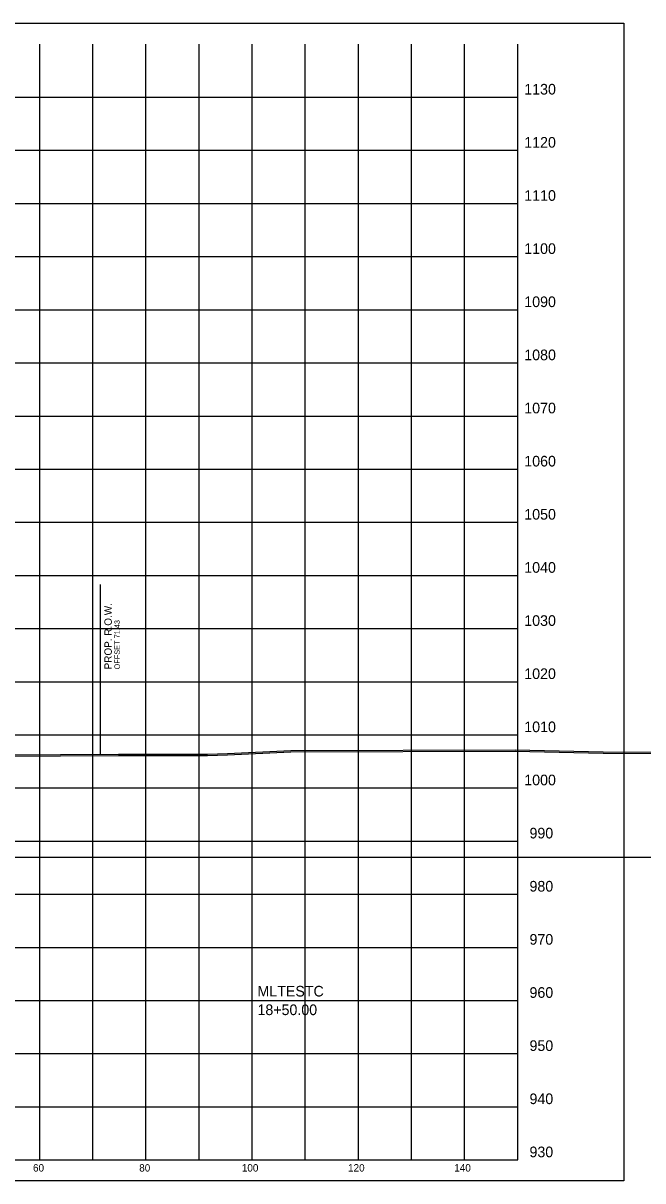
# Model space of a CAD drawing. Extents: x 1131015 to 1136271, y 133453 to 174329.
# Drawn here: x 1131397.3 to 1131514, y 168606.7 to 168824.6 of the extents above; entities that cross this region are included whole.
import ezdxf

# ---------------------------------------------------------------- set-up
doc = ezdxf.new("R2010")
doc.units = 0
for name, color, linetype in [('DESIGN - ROW - Right-of-Way and Easement Labels', 7, 'Continuous'), ('DESIGN - ROW - Right-of-Way Linework', 7, 'Continuous'), ('DESIGN - SHEET - Corner Text', 7, 'Continuous'), ('DESIGN - SHEET - Light Grid', 7, 'Continuous'), ('DESIGN - SHEET - Linework', 7, 'Continuous'), ('DESIGN - SHEET - Plot Shape', 7, 'Continuous'), ('DESIGN - TYPICAL - Warning Text', 7, 'Continuous'), ('SURVEY - GROUND - Bottom of Topsoil Layer', 7, 'Continuous'), ('SURVEY - GROUND - Top of Ground', 7, 'Continuous')]:
    doc.layers.add(name, color=color, linetype=linetype)

msp = doc.modelspace()

# ---------------------------------------------------------------- linework, layer by layer
at = {"layer": 'DESIGN - ROW - Right-of-Way Linework'}
msp.add_line((1131411.88, 168686.97), (1131411.88, 168718.97), dxfattribs=at)
at = {"layer": 'DESIGN - SHEET - Light Grid'}
msp.add_line((1131340.46, 168667.66), (1131640.46, 168667.66), dxfattribs=at)
at = {"layer": 'DESIGN - SHEET - Linework'}
for p, q in [((1131400.46, 168610.66), (1131400.46, 168820.66)), ((1131410.46, 168610.66), (1131410.46, 168820.66)), ((1131420.46, 168610.66), (1131420.46, 168820.66)), ((1131430.46, 168610.66), (1131430.46, 168820.66)), ((1131440.46, 168610.66), (1131440.46, 168820.66)), ((1131450.46, 168610.66), (1131450.46, 168820.66)), ((1131460.46, 168610.66), (1131460.46, 168820.66)), ((1131470.46, 168610.66), (1131470.46, 168820.66)), ((1131480.46, 168610.66), (1131480.46, 168820.66)), ((1131190.46, 168810.66), (1131490.46, 168810.66)), ((1131190.46, 168800.66), (1131490.46, 168800.66)), ((1131190.46, 168790.66), (1131490.46, 168790.66)), ((1131190.46, 168780.66), (1131490.46, 168780.66)), ((1131190.46, 168770.66), (1131490.46, 168770.66)), ((1131190.46, 168760.66), (1131490.46, 168760.66)), ((1131190.46, 168750.66), (1131490.46, 168750.66)), ((1131190.46, 168740.66), (1131490.46, 168740.66)), ((1131190.46, 168730.66), (1131490.46, 168730.66)), ((1131190.46, 168720.66), (1131490.46, 168720.66)), ((1131190.46, 168710.66), (1131490.46, 168710.66)), ((1131190.46, 168700.66), (1131490.46, 168700.66)), ((1131190.46, 168690.66), (1131490.46, 168690.66)), ((1131190.46, 168680.66), (1131490.46, 168680.66)), ((1131190.46, 168670.66), (1131490.46, 168670.66)), ((1131190.46, 168660.66), (1131490.46, 168660.66)), ((1131190.46, 168650.66), (1131490.46, 168650.66)), ((1131190.46, 168640.66), (1131490.46, 168640.66)), ((1131190.46, 168630.66), (1131490.46, 168630.66)), ((1131190.46, 168620.66), (1131490.46, 168620.66))]:
    msp.add_line(p, q, dxfattribs=at)
msp.add_lwpolyline([(1131190.46, 168820.66), (1131190.46, 168610.66), (1131490.46, 168610.66), (1131490.46, 168820.66)], dxfattribs=at)
at = {"layer": 'DESIGN - SHEET - Plot Shape'}
msp.add_lwpolyline([(1131170.46, 168824.6), (1131510.46, 168824.6), (1131510.46, 168606.72), (1131170.46, 168606.72)], close=True, dxfattribs=at)
at = {"layer": 'SURVEY - GROUND - Bottom of Topsoil Layer'}
for p, q in [((1131435.79, 168686.88), (1131447.76, 168687.47)), ((1131447.76, 168687.47), (1131489.96, 168687.58)), ((1131489.96, 168687.58), (1131506.54, 168687.23)), ((1131506.54, 168687.23), (1131520.66, 168687.16)), ((1131393.46, 168686.64), (1131415.26, 168686.74)), ((1131415.26, 168686.74), (1131432.05, 168686.78)), ((1131432.05, 168686.78), (1131435.79, 168686.88))]:
    msp.add_line(p, q, dxfattribs=at)
at = {"layer": 'SURVEY - GROUND - Top of Ground'}
for p, q in [((1131432.05, 168687.03), (1131435.79, 168687.13)), ((1131435.79, 168687.13), (1131447.76, 168687.72)), ((1131447.76, 168687.72), (1131489.96, 168687.83)), ((1131489.96, 168687.83), (1131506.54, 168687.48)), ((1131506.54, 168687.48), (1131520.66, 168687.41)), ((1131393.46, 168686.89), (1131415.26, 168686.99)), ((1131415.26, 168686.99), (1131432.05, 168687.03))]:
    msp.add_line(p, q, dxfattribs=at)

# ---------------------------------------------------------------- texts
at = {"layer": 'DESIGN - ROW - Right-of-Way and Easement Labels'}
for s, height, p in [('PROP. R.O.W.', 1.4, (1131414.03, 168702.97)), ('OFFSET 71.43', 1, (1131415.53, 168702.97))]:
    msp.add_text(s, height=height, rotation=90, dxfattribs=at).set_placement(p)
at = {"layer": 'DESIGN - SHEET - Corner Text'}
for s, height, p in [('1130', 2, (1131491.7, 168811.16)), ('1120', 2, (1131491.7, 168801.16)), ('1110', 2, (1131491.7, 168791.16)), ('1100', 2, (1131491.7, 168781.16)), ('1090', 2, (1131491.7, 168771.16)), ('1080', 2, (1131491.7, 168761.16)), ('1070', 2, (1131491.7, 168751.16)), ('1060', 2, (1131491.7, 168741.16)), ('1050', 2, (1131491.7, 168731.16)), ('1040', 2, (1131491.7, 168721.16)), ('1030', 2, (1131491.7, 168711.16)), ('1020', 2, (1131491.7, 168701.16)), ('1010', 2, (1131491.7, 168691.16)), ('1000', 2, (1131491.7, 168681.16)), ('990', 2, (1131492.68, 168671.16)), ('980', 2, (1131492.68, 168661.16)), ('970', 2, (1131492.68, 168651.16)), ('960', 2, (1131492.68, 168641.16)), ('950', 2, (1131492.68, 168631.16)), ('940', 2, (1131492.68, 168621.16)), ('930', 2, (1131492.68, 168611.16)), ('60', 1.4, (1131399.19, 168608.46)), ('80', 1.4, (1131419.19, 168608.46)), ('100', 1.4, (1131438.51, 168608.46)), ('120', 1.4, (1131458.51, 168608.46)), ('140', 1.4, (1131478.51, 168608.46))]:
    msp.add_text(s, height=height, dxfattribs=at).set_placement(p)
at = {"layer": 'DESIGN - TYPICAL - Warning Text'}
for s, p in [('MLTESTC', (1131441.46, 168641.41)), ('18+50.00', (1131441.46, 168637.91))]:
    msp.add_text(s, height=2, dxfattribs=at).set_placement(p)

doc.saveas('drawing.dxf')
